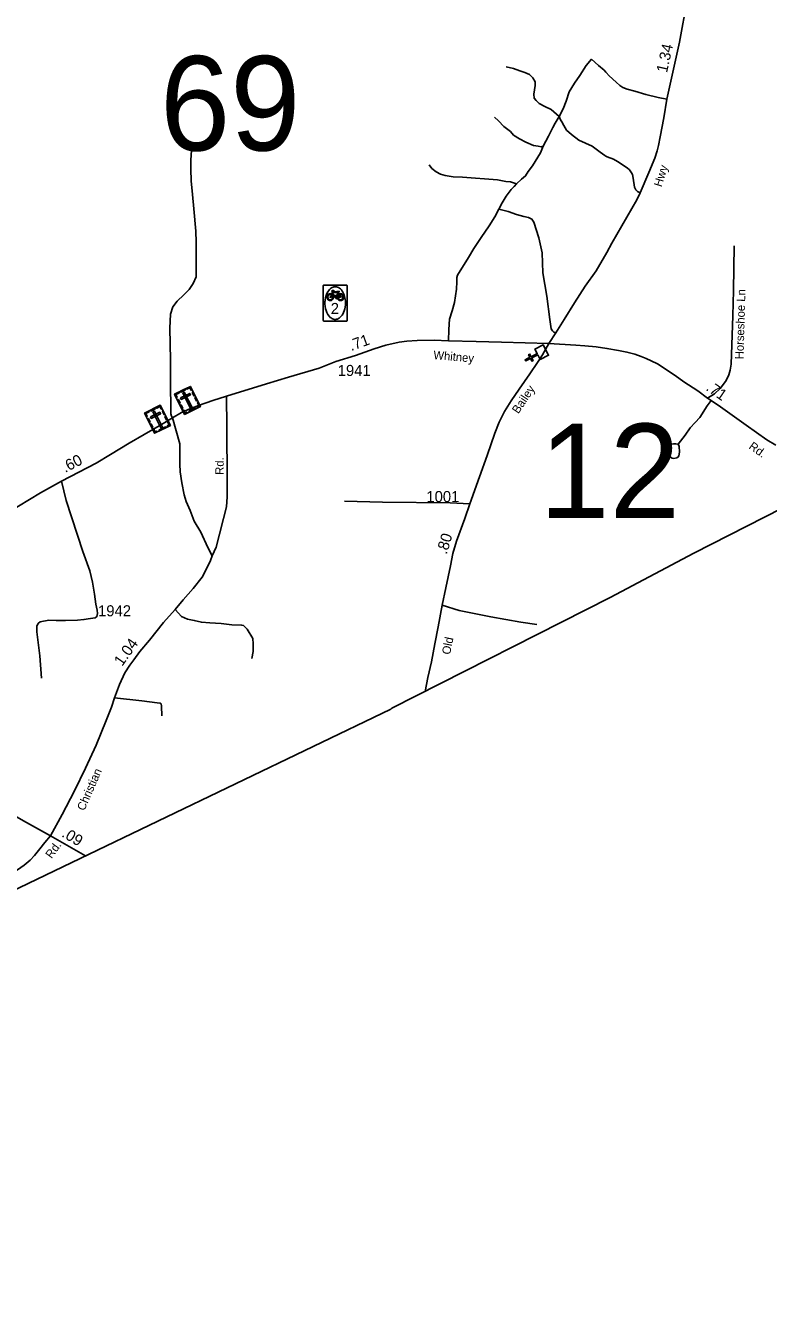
# Model space of a CAD drawing. Extents: x 2220236 to 2384410, y 720751 to 894131.
# Drawn here: x 2290003 to 2298391, y 740481 to 754902 of the extents above; entities that cross this region are included whole.
import ezdxf

# ---------------------------------------------------------------- set-up
doc = ezdxf.new("R2010")
doc.units = 0
doc.layers.add('Default', color=7, linetype='Continuous')

msp = doc.modelspace()

# ---------------------------------------------------------------- linework, layer by layer
at = {"layer": 'Default'}
msp.add_line((2290679, 745524), (2290284, 745750), dxfattribs=at)
for points in [[(2295911, 751310), (2295991, 751430), (2296084, 751583), (2296202, 751770), (2296322, 751957), (2296447, 752132), (2296567, 752337), (2296624, 752443), (2296903, 752934), (2296944, 753012), (2297041, 753243), (2297107, 753406), (2297133, 753488), (2297148, 753546), (2297169, 753645), (2297209, 753859), (2297244, 754069), (2297387, 754714), (2297473, 755187)], [(2297244, 754069), (2297147, 754091), (2297005, 754125), (2296881, 754159), (2296794, 754184), (2296745, 754204), (2296711, 754223), (2296673, 754261), (2296594, 754334), (2296558, 754370), (2296554, 754375), (2296535, 754397), (2296472, 754452), (2296394, 754522), (2296333, 754451), (2296260, 754336), (2296201, 754252), (2296141, 754152), (2296108, 754048), (2296074, 753963), (2296028, 753873)], [(2295428, 754435), (2295514, 754416), (2295583, 754392), (2295639, 754371), (2295693, 754348), (2295731, 754312), (2295756, 754268), (2295756, 754224), (2295741, 754126), (2295745, 754080), (2295768, 754054), (2295804, 754023), (2295868, 753989), (2295936, 753952), (2296028, 753873)], [(2295299, 753869), (2295343, 753824), (2295405, 753763), (2295477, 753707), (2295514, 753662), (2295581, 753623), (2295651, 753584), (2295740, 753547), (2295790, 753539), (2295824, 753533), (2295849, 753539)], [(2295849, 753539), (2295908, 753654), (2295958, 753752), (2295982, 753798), (2296028, 753873)], [(2296944, 753012), (2296912, 753026), (2296895, 753046), (2296879, 753078), (2296864, 753179), (2296856, 753221), (2296845, 753239), (2296821, 753273), (2296797, 753295), (2296688, 753368), (2296640, 753391), (2296568, 753421), (2296555, 753426), (2296542, 753435), (2296491, 753471), (2296400, 753538), (2296249, 753608), (2296168, 753672), (2296112, 753722), (2296081, 753773), (2296059, 753815), (2296042, 753837), (2296028, 753873)], [(2291661, 750471), (2291651, 750492), (2291645, 750517), (2291643, 750595), (2291639, 750826), (2291640, 751128), (2291633, 751485), (2291639, 751641), (2291667, 751727), (2291716, 751791), (2291790, 751862), (2291850, 751920), (2291897, 751989), (2291928, 752065), (2291930, 752299), (2291929, 752455), (2291925, 752581), (2291905, 752831), (2291888, 752994), (2291874, 753148), (2291869, 753280), (2291870, 753382), (2291877, 753494)], [(2295547, 753115), (2295604, 753167), (2295648, 753204), (2295679, 753254), (2295727, 753316), (2295819, 753463), (2295849, 753539)], [(2294561, 753327), (2294590, 753288), (2294638, 753250), (2294688, 753223), (2294740, 753207), (2294830, 753194), (2294938, 753189), (2295332, 753159), (2295424, 753141), (2295480, 753138), (2295547, 753115)], [(2295347, 752827), (2295383, 752899), (2295428, 752974), (2295487, 753050), (2295521, 753083), (2295547, 753115)], [(2294779, 751343), (2294783, 751471), (2294791, 751587), (2294819, 751679), (2294846, 751773), (2294870, 751923), (2294873, 752007), (2294873, 752057), (2294881, 752081), (2295005, 752282), (2295064, 752383), (2295147, 752509), (2295237, 752640), (2295300, 752743), (2295347, 752827)], [(2295347, 752827), (2295452, 752802), (2295548, 752769), (2295628, 752746), (2295680, 752734), (2295720, 752715), (2295743, 752681), (2295798, 752503), (2295836, 752334), (2295844, 752108), (2295887, 751846), (2295923, 751583), (2295939, 751477), (2295951, 751455), (2295967, 751440), (2295991, 751430)], [(2298002, 752414), (2297995, 751910), (2297988, 751622), (2297968, 751076), (2297957, 751011), (2297942, 750959), (2297935, 750938), (2297904, 750882), (2297847, 750804), (2297783, 750744), (2297704, 750694)], [(2292274, 750715), (2292724, 750856), (2292972, 750932), (2293319, 751033), (2293507, 751106), (2293730, 751177), (2293941, 751252), (2294072, 751292), (2294223, 751327), (2294309, 751339), (2294423, 751345), (2294618, 751347), (2294779, 751343), (2295090, 751335), (2295377, 751325), (2295911, 751310)], [(2294514, 747382), (2294547, 747540), (2294585, 747718), (2294624, 747918), (2294662, 748112), (2294708, 748356), (2294749, 748551), (2294801, 748799), (2294829, 748940), (2294870, 749077), (2294963, 749335), (2295019, 749502), (2295128, 749806), (2295214, 750045), (2295303, 750300), (2295350, 750422), (2295412, 750544), (2295486, 750665), (2295575, 750795), (2295698, 750968), (2295783, 751097), (2295838, 751184), (2295911, 751310)], [(2295911, 751310), (2296217, 751292), (2296316, 751286), (2296447, 751272), (2296567, 751256), (2296696, 751233), (2296793, 751214), (2296881, 751191), (2296952, 751165), (2297012, 751140), (2297068, 751115), (2297137, 751081), (2297338, 750948), (2297434, 750880), (2297593, 750778), (2297704, 750694), (2297743, 750669), (2297851, 750594), (2298140, 750387), (2298374, 750225), (2298474, 750162)], [(2289498, 749227), (2289722, 749357), (2289923, 749475), (2290172, 749623), (2290408, 749756), (2290801, 749958), (2290961, 750056), (2291175, 750186), (2291342, 750283), (2291540, 750397), (2291661, 750471), (2291765, 750531), (2291859, 750573), (2291955, 750611), (2292119, 750666), (2292274, 750715)], [(2292274, 750715), (2292276, 750367), (2292279, 749762), (2292279, 749579), (2292271, 749465), (2292239, 749335), (2292193, 749158), (2292154, 749012), (2292112, 748914), (2292090, 748860), (2292062, 748796), (2291996, 748672), (2291894, 748545), (2291784, 748415), (2291691, 748309), (2291562, 748161), (2291404, 747962), (2291295, 747834), (2291227, 747738), (2291181, 747680), (2291125, 747591), (2291065, 747459), (2291007, 747309), (2290975, 747205), (2290912, 747054), (2290800, 746776), (2290680, 746517), (2290556, 746261), (2290415, 745992), (2290284, 745750)], [(2297743, 750669), (2297698, 750608), (2297615, 750476), (2297562, 750419), (2297507, 750359), (2297451, 750277), (2297372, 750175)], [(2292112, 748914), (2292061, 749006), (2291981, 749179), (2291908, 749306), (2291863, 749426), (2291818, 749526), (2291795, 749603), (2291768, 749739), (2291749, 749863), (2291744, 749947), (2291744, 750178), (2291661, 750471)], [(2300140, 750264), (2297549, 748943), (2296605, 748443), (2294139, 747191), (2294129, 747181), (2290621, 745496), (2287877, 744178), (2270992, 736056), (2267562, 734406), (2264815, 733083), (2261891, 731668), (2260094, 730805), (2259694, 730607), (2256472, 729070), (2253954, 727878), (2253181, 727508), (2253078, 727457), (2253042, 727443), (2252978, 727424), (2252870, 727387), (2251763, 727086), (2250517, 726735), (2250148, 726626), (2248127, 726061)], [(2297372, 750175), (2297346, 750178), (2297320, 750178), (2297288, 750173), (2297258, 750165), (2297244, 750151), (2297227, 750111), (2297229, 750091), (2297250, 750051), (2297264, 750037), (2297284, 750026), (2297304, 750018), (2297322, 750014), (2297358, 750020), (2297372, 750031), (2297378, 750042), (2297383, 750061), (2297385, 750087), (2297383, 750147), (2297372, 750175)], [(2290182, 747531), (2290166, 747784), (2290131, 748054), (2290131, 748124), (2290148, 748153), (2290170, 748169), (2290266, 748185), (2290350, 748183), (2290454, 748183), (2290589, 748185), (2290663, 748193), (2290737, 748206), (2290789, 748214), (2290809, 748227), (2290817, 748261), (2290811, 748299), (2290797, 748369), (2290781, 748481), (2290759, 748615), (2290729, 748742), (2290651, 748962), (2290462, 749539), (2290408, 749756)], [(2293604, 749529), (2294034, 749518), (2294796, 749512), (2295019, 749502)], [(2290284, 745750), (2290015, 745902), (2289704, 746075), (2288953, 746493), (2288428, 746792), (2288232, 746910), (2288015, 747034), (2287828, 747137), (2287664, 747233), (2287377, 747407), (2286817, 747803), (2286700, 747886), (2286321, 748155), (2285909, 748443), (2285488, 748743), (2285304, 748879)], [(2291691, 748309), (2291764, 748227), (2291832, 748197), (2291908, 748183), (2291989, 748164), (2292085, 748155), (2292211, 748150), (2292333, 748135), (2292443, 748132), (2292463, 748126), (2292505, 748085), (2292570, 747979), (2292573, 747921), (2292572, 747834), (2292560, 747755)], [(2294708, 748356), (2294900, 748297), (2295257, 748225), (2295597, 748163), (2295776, 748136)], [(2291007, 747309), (2291318, 747276), (2291488, 747254), (2291522, 747248), (2291536, 747240), (2291538, 747216), (2291543, 747106)], [(2290284, 745750), (2290222, 745676), (2290164, 745606), (2290103, 745530), (2290055, 745477), (2289987, 745419), (2289863, 745333), (2289664, 745201), (2289398, 745021), (2289309, 744942), (2289271, 744898), (2289245, 744866), (2289216, 744821)]]:
    msp.add_lwpolyline(points, dxfattribs=at)
for points in [[(2293374, 751971), (2293375, 751971), (2293408, 751971), (2293591, 751971), (2293624, 751971), (2293626, 751971), (2293626, 751971), (2293627, 751971), (2293628, 751971), (2293629, 751970), (2293630, 751970), (2293630, 751969), (2293631, 751969), (2293632, 751968), (2293633, 751967), (2293633, 751966), (2293634, 751966), (2293634, 751966), (2293634, 751965), (2293634, 751965), (2293634, 751964), (2293635, 751964), (2293635, 751963), (2293635, 751962), (2293635, 751961), (2293635, 751961), (2293635, 751927), (2293635, 751608), (2293635, 751575), (2293635, 751573), (2293635, 751573), (2293635, 751572), (2293635, 751571), (2293634, 751571), (2293634, 751569), (2293633, 751569), (2293633, 751568), (2293632, 751567), (2293632, 751567), (2293631, 751566), (2293631, 751566), (2293630, 751566), (2293630, 751565), (2293630, 751565), (2293629, 751565), (2293628, 751565), (2293628, 751564), (2293627, 751564), (2293626, 751564), (2293626, 751564), (2293625, 751564), (2293625, 751564), (2293624, 751564), (2293591, 751564), (2293408, 751564), (2293375, 751564), (2293374, 751564), (2293374, 751564), (2293373, 751564), (2293373, 751564), (2293372, 751564), (2293371, 751565), (2293370, 751565), (2293370, 751565), (2293369, 751566), (2293369, 751566), (2293368, 751566), (2293368, 751567), (2293368, 751567), (2293367, 751567), (2293367, 751568), (2293366, 751568), (2293366, 751569), (2293366, 751569), (2293366, 751570), (2293365, 751570), (2293365, 751571), (2293365, 751571), (2293365, 751571), (2293365, 751572), (2293365, 751572), (2293365, 751572), (2293365, 751572), (2293365, 751573), (2293365, 751573), (2293364, 751573), (2293364, 751573), (2293364, 751573), (2293364, 751574), (2293364, 751574), (2293364, 751608), (2293364, 751927), (2293364, 751960), (2293364, 751962), (2293365, 751962), (2293365, 751963), (2293365, 751964), (2293365, 751965), (2293366, 751966), (2293366, 751966), (2293367, 751967), (2293367, 751968), (2293368, 751969), (2293369, 751969), (2293370, 751970), (2293370, 751970), (2293370, 751970), (2293371, 751970), (2293371, 751970), (2293372, 751971), (2293373, 751971), (2293374, 751971)], [(2293500, 751583), (2293495, 751583), (2293491, 751584), (2293481, 751586), (2293469, 751590), (2293463, 751593), (2293458, 751596), (2293452, 751600), (2293444, 751606), (2293430, 751620), (2293417, 751638), (2293405, 751661), (2293397, 751682), (2293391, 751702), (2293386, 751733), (2293384, 751757), (2293384, 751769), (2293384, 751778), (2293384, 751784), (2293385, 751793), (2293386, 751808), (2293389, 751822), (2293391, 751832), (2293392, 751837), (2293395, 751846), (2293398, 751855), (2293406, 751875), (2293415, 751894), (2293426, 751910), (2293436, 751921), (2293447, 751932), (2293456, 751938), (2293461, 751941), (2293466, 751944), (2293475, 751948), (2293485, 751950), (2293494, 751952), (2293502, 751952), (2293513, 751951), (2293524, 751948), (2293537, 751942), (2293548, 751935), (2293558, 751927), (2293569, 751916), (2293578, 751904), (2293586, 751891), (2293593, 751877), (2293600, 751860), (2293606, 751842), (2293610, 751825), (2293613, 751808), (2293615, 751793), (2293615, 751785), (2293616, 751766), (2293615, 751746), (2293612, 751722), (2293608, 751702), (2293602, 751681), (2293594, 751661), (2293585, 751643), (2293577, 751630), (2293568, 751619), (2293557, 751607), (2293546, 751599), (2293535, 751592), (2293524, 751587), (2293517, 751585), (2293512, 751585), (2293509, 751584), (2293505, 751584)], [(2293519, 751898), (2293543, 751901), (2293545, 751899), (2293544, 751895), (2293538, 751893), (2293536, 751890), (2293546, 751873), (2293561, 751874), (2293574, 751871), (2293585, 751862), (2293590, 751854), (2293593, 751849), (2293595, 751841), (2293595, 751833), (2293594, 751825), (2293592, 751818), (2293589, 751811), (2293585, 751806), (2293578, 751801), (2293572, 751797), (2293564, 751795), (2293558, 751795), (2293548, 751796), (2293541, 751800), (2293538, 751803), (2293532, 751809), (2293529, 751815), (2293524, 751828), (2293523, 751833), (2293531, 751828), (2293536, 751818), (2293541, 751812), (2293546, 751808), (2293554, 751804), (2293560, 751804), (2293568, 751806), (2293576, 751810), (2293581, 751816), (2293586, 751823), (2293587, 751833), (2293587, 751841), (2293585, 751848), (2293581, 751854), (2293578, 751858), (2293572, 751863), (2293566, 751864), (2293557, 751866), (2293550, 751867), (2293568, 751837), (2293531, 751828), (2293523, 751833), (2293557, 751840), (2293543, 751864), (2293533, 751853), (2293531, 751835), (2293523, 751833), (2293524, 751841), (2293527, 751853), (2293532, 751861), (2293540, 751870), (2293535, 751881), (2293516, 751833), (2293523, 751834), (2293524, 751828), (2293516, 751827), (2293518, 751821), (2293523, 751819), (2293510, 751816), (2293507, 751820), (2293512, 751822), (2293467, 751873), (2293465, 751868), (2293471, 751860), (2293476, 751852), (2293478, 751843), (2293480, 751836), (2293479, 751829), (2293477, 751819), (2293472, 751810), (2293465, 751803), (2293457, 751798), (2293448, 751796), (2293441, 751795), (2293434, 751796), (2293421, 751804), (2293417, 751808), (2293412, 751819), (2293409, 751832), (2293409, 751841), (2293411, 751849), (2293415, 751856), (2293419, 751862), (2293425, 751868), (2293430, 751871), (2293437, 751873), (2293444, 751874), (2293460, 751872), (2293463, 751864), (2293458, 751845), (2293452, 751835), (2293444, 751831), (2293440, 751834), (2293454, 751849), (2293457, 751862), (2293454, 751864), (2293448, 751866), (2293439, 751866), (2293433, 751864), (2293426, 751860), (2293419, 751851), (2293416, 751841), (2293417, 751830), (2293420, 751820), (2293423, 751814), (2293428, 751810), (2293435, 751806), (2293442, 751804), (2293450, 751805), (2293458, 751808), (2293464, 751815), (2293469, 751823), (2293471, 751829), (2293472, 751836), (2293471, 751844), (2293467, 751853), (2293460, 751872), (2293467, 751894), (2293473, 751888), (2293470, 751879), (2293505, 751840), (2293504, 751845), (2293501, 751851), (2293502, 751852), (2293512, 751852), (2293511, 751845), (2293512, 751840), (2293531, 751888), (2293473, 751888), (2293467, 751894), (2293461, 751901), (2293466, 751908), (2293482, 751909), (2293488, 751905), (2293485, 751900), (2293475, 751901), (2293469, 751900), (2293470, 751899), (2293473, 751899), (2293472, 751895), (2293531, 751895), (2293532, 751896)], [(2295813, 751131), (2295787, 751182), (2295719, 751148), (2295733, 751119), (2295719, 751112), (2295705, 751141), (2295651, 751114), (2295644, 751128), (2295697, 751155), (2295683, 751184), (2295697, 751191), (2295712, 751162), (2295780, 751197), (2295754, 751248), (2295849, 751296), (2295908, 751179)], [(2291686, 750739), (2291864, 750827), (2291978, 750599), (2291799, 750511)], [(2291705, 750700), (2291715, 750705), (2291701, 750734), (2291737, 750752), (2291732, 750762), (2291686, 750739)], [(2291752, 750772), (2291799, 750795), (2291804, 750784), (2291757, 750761)], [(2291753, 750696), (2291761, 750679), (2291866, 750732), (2291858, 750748)], [(2291796, 750761), (2291780, 750753), (2291870, 750571), (2291887, 750579)], [(2291883, 750788), (2291873, 750783), (2291859, 750812), (2291823, 750794), (2291818, 750804), (2291864, 750827)], [(2291906, 750718), (2291886, 750757), (2291897, 750762), (2291916, 750723)], [(2291347, 750525), (2291525, 750614), (2291639, 750386), (2291461, 750297)], [(2291545, 750575), (2291535, 750570), (2291520, 750599), (2291484, 750580), (2291479, 750590), (2291525, 750614)], [(2291738, 750633), (2291719, 750672), (2291729, 750677), (2291748, 750638)], [(2291768, 750573), (2291749, 750612), (2291759, 750617), (2291778, 750578)], [(2291935, 750659), (2291916, 750698), (2291926, 750703), (2291945, 750664)], [(2291948, 750585), (2291943, 750595), (2291962, 750605), (2291944, 750641), (2291954, 750646), (2291978, 750599)], [(2291366, 750486), (2291377, 750491), (2291362, 750520), (2291399, 750538), (2291394, 750548), (2291347, 750525)], [(2291399, 750420), (2291380, 750458), (2291390, 750464), (2291410, 750425)], [(2291413, 750558), (2291460, 750581), (2291465, 750571), (2291419, 750548)], [(2291414, 750482), (2291422, 750465), (2291528, 750518), (2291519, 750535)], [(2291458, 750547), (2291441, 750539), (2291531, 750357), (2291548, 750366)], [(2291567, 750504), (2291548, 750543), (2291558, 750548), (2291577, 750509)], [(2291596, 750445), (2291577, 750484), (2291587, 750489), (2291607, 750450)], [(2291829, 750525), (2291824, 750536), (2291804, 750526), (2291786, 750562), (2291776, 750557), (2291799, 750511)], [(2291846, 750546), (2291922, 750584), (2291927, 750574), (2291851, 750536)], [(2291429, 750359), (2291410, 750398), (2291420, 750403), (2291440, 750365)], [(2291490, 750312), (2291485, 750322), (2291465, 750312), (2291447, 750348), (2291437, 750343), (2291461, 750297)], [(2291507, 750333), (2291583, 750371), (2291588, 750360), (2291512, 750323)], [(2291609, 750371), (2291604, 750381), (2291624, 750391), (2291606, 750427), (2291616, 750432), (2291639, 750386)]]:
    msp.add_lwpolyline(points, close=True, dxfattribs=at)

# ---------------------------------------------------------------- texts
for s, height, rotation, p in [('1.34', 125, 77.557, (2297245, 754362)), ('Hwy', 95, 73.0211, (2297184, 753073)), ('Horseshoe Ln', 95, 88.4002, (2298109, 751132)), ('.71', 125, 19.752, (2293680, 751225)), ('Whitney', 95, 354.9571, (2294605, 751136)), ('Bailey', 95, 56.2799, (2295567, 750511)), ('.71', 125, 325.5037, (2297676, 750790)), ('Rd.', 95, 324.33, (2298161, 750131)), ('.60', 125, 27.1523, (2290451, 749849)), ('Rd.', 95, 89.7385, (2292240, 749828)), ('.80', 125, 73.2596, (2294758, 748923)), ('Old', 95, 78.6841, (2294796, 747792)), ('1.04', 125, 54.7059, (2291094, 747659)), ('Christian', 95, 66.436, (2290667, 746027)), ('.09', 125, 328.8448, (2290403, 745748)), ('Rd.', 95, 54.0663, (2290297, 745488))]:
    msp.add_text(s, height=height, rotation=rotation, dxfattribs=at).set_placement(p)
for s, height, p in [('69', 1066.3, (2291521, 753491)), ('2', 125, (2293449, 751644)), ('1941', 125, (2293528, 750944)), ('12', 1066.3, (2295805, 749339)), ('1001', 125, (2294529, 749520)), ('1942', 125, (2290822, 748230))]:
    msp.add_text(s, height=height, dxfattribs=at).set_placement(p)

doc.saveas('drawing.dxf')
